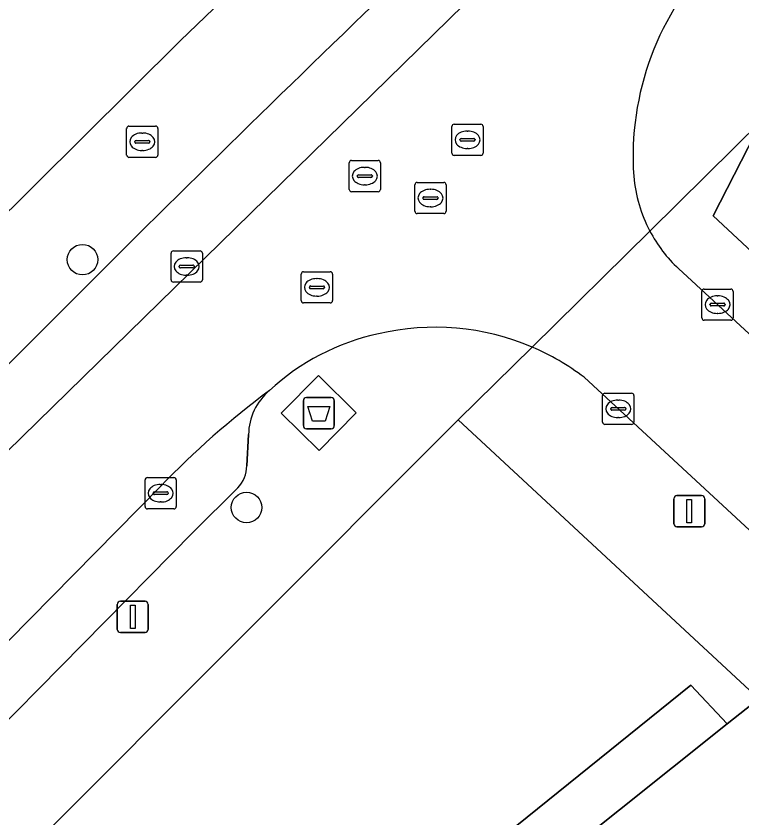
# Model space of a CAD drawing. Extents: x 159039 to 160102, y 381214 to 382524.
# Drawn here: x 159705.61 to 159728.85, y 381879.33 to 381905.02 of the extents above; entities that cross this region are included whole.
import ezdxf

# ---------------------------------------------------------------- set-up
doc = ezdxf.new("R2010")
doc.units = 0
for name, color, linetype in [('IMGEO_Afval_apart_plaats', 7, 'Continuous'), ('IMGEO_Boom', 7, 'Continuous'), ('IMGEO_Brandkraan', 7, 'Continuous'), ('IMGEO_Erf', 7, 'Continuous'), ('IMGEO_Groenvoorziening', 7, 'Continuous'), ('IMGEO_Haag', 7, 'Continuous'), ('IMGEO_Kolk', 7, 'Continuous'), ('IMGEO_Lichtmast', 7, 'Continuous'), ('IMGEO_Parkeervlak_open', 7, 'Continuous'), ('IMGEO_Rijbaan_lokaal_open', 7, 'Continuous'), ('IMGEO_Rioolput', 7, 'Continuous'), ('IMGEO_Voetpad_gesloten', 7, 'Continuous'), ('IMGEO_Voetpad_open', 7, 'Continuous')]:
    doc.layers.add(name, color=color, linetype=linetype)

msp = doc.modelspace()

# ---------------------------------------------------------------- linework, layer by layer
at = {"layer": 'IMGEO_Afval_apart_plaats'}
for p, q in [((159714.907, 381892.797), (159715.697, 381892.797)), ((159715.697, 381892.797), (159714.907, 381892.797)), ((159714.807, 381891.897), (159714.807, 381892.697)), ((159714.807, 381892.697), (159714.807, 381891.897)), ((159715.797, 381892.697), (159715.797, 381891.897)), ((159715.797, 381891.897), (159715.797, 381892.697)), ((159715.697, 381891.797), (159714.907, 381891.797)), ((159714.907, 381891.797), (159715.697, 381891.797))]:
    msp.add_line(p, q, dxfattribs=at)
msp.add_lwpolyline([(159714.95, 381892.511), (159715.654, 381892.511), (159715.505, 381892.041), (159715.099, 381892.041), (159714.95, 381892.511)], dxfattribs=at)
for centre, start, end in [((159714.907, 381892.697), 90, 180), ((159714.907, 381892.697), 90, 180), ((159715.697, 381892.697), 0, 90), ((159715.697, 381892.697), 360, 90), ((159714.907, 381891.897), 180, 270), ((159714.907, 381891.897), 180, 270), ((159715.697, 381891.897), 270, 0), ((159715.697, 381891.897), 270, 0)]:
    msp.add_arc(centre, 0.1, start, end, dxfattribs=at)
at = {"layer": 'IMGEO_Boom'}
for centre in [(159707.736, 381897.213), (159712.989, 381889.272)]:
    msp.add_circle(centre, 0.489, dxfattribs=at)
at = {"layer": 'IMGEO_Brandkraan'}
for p, q in [((159709.149, 381900.565), (159709.149, 381901.417)), ((159709.224, 381901.491), (159710.076, 381901.491)), ((159709.637, 381901.271), (159709.662, 381901.271)), ((159710.15, 381901.417), (159710.15, 381900.565)), ((159709.451, 381901.034), (159709.849, 381901.034)), ((159709.408, 381900.985), (159709.408, 381900.997)), ((159709.846, 381900.948), (159709.448, 381900.948)), ((159709.892, 381900.997), (159709.892, 381900.985)), ((159709.66, 381900.711), (159709.635, 381900.711)), ((159710.076, 381900.491), (159709.224, 381900.491))]:
    msp.add_line(p, q, dxfattribs=at)
for points in [[(159709.149, 381900.565), (159709.149, 381901.417)], [(159709.224, 381901.491), (159710.076, 381901.491)], [(159710.15, 381901.417), (159710.15, 381900.565)], [(159710.076, 381900.491), (159709.224, 381900.491)]]:
    msp.add_lwpolyline(points, dxfattribs=at)
for centre, radius, start, end in [((159709.226, 381901.415), 0.0765, 91.552, 178.448), ((159709.226, 381901.415), 0.0765, 91.552, 178.448), ((159710.074, 381901.415), 0.0765, 1.552, 88.448), ((159710.074, 381901.415), 0.0765, 1.552, 88.448), ((159709.448, 381900.994), 0.0403, 85.8775, 175.7526), ((159709.853, 381900.996), 0.0386, 1.7309, 96.639), ((159709.445, 381900.984), 0.0366, 178.938, 274.7102), ((159709.849, 381900.991), 0.043, 264.8664, 352.4533), ((159709.226, 381900.567), 0.0765, 181.552, 268.448), ((159709.226, 381900.567), 0.0765, 181.552, 268.448), ((159710.074, 381900.567), 0.0765, 271.552, 358.448), ((159710.074, 381900.567), 0.0765, 271.552, 358.448)]:
    msp.add_arc(centre, radius, start, end, dxfattribs=at)
for centre, major_axis, ratio, start_param, end_param in [((159709.636, 381900.991), (-0.387, 0.002), 0.722429, 4.712389, 7.853982), ((159709.661, 381900.991), (-0.39, 0.002), 0.717154, 1.570796, 4.712389)]:
    msp.add_ellipse(centre, major_axis=major_axis, ratio=ratio, start_param=start_param, end_param=end_param, dxfattribs=at)
at = {"layer": 'IMGEO_Erf'}
msp.add_lwpolyline([(159669.087, 381861.079), (159673.142, 381865.54), (159686.348, 381879.508), (159698.411, 381891.866), (159710.875, 381904.23), (159719.353, 381912.382)], dxfattribs=at)
at = {"layer": 'IMGEO_Groenvoorziening'}
for points in [[(159727.928, 381898.616), (159738.999, 381888.305), (159740.485, 381889.477), (159731.419, 381900.793), (159736.807, 381905.056), (159735.282, 381906.952), (159729.499, 381901.679)], [(159729.394, 381883.143), (159719.769, 381892.076), (159706.005, 381878.291), (159711.824, 381871.157), (159727.219, 381883.583), (159728.384, 381882.337)], [(159712.834, 381869.918), (159728.384, 381882.337), (159727.219, 381883.583), (159711.824, 381871.157)]]:
    msp.add_lwpolyline(points, close=True, dxfattribs=at)
at = {"layer": 'IMGEO_Haag'}
msp.add_lwpolyline([(159712.834, 381869.918), (159728.384, 381882.337), (159727.219, 381883.583), (159711.824, 381871.157)], close=True, dxfattribs=at)
at = {"layer": 'IMGEO_Kolk'}
for p, q in [((159710.572, 381896.568), (159710.572, 381897.42)), ((159710.647, 381897.494), (159711.499, 381897.494)), ((159711.573, 381897.42), (159711.573, 381896.568)), ((159711.06, 381897.274), (159711.085, 381897.274)), ((159710.831, 381896.988), (159710.831, 381897)), ((159711.269, 381896.951), (159710.871, 381896.951)), ((159710.874, 381897.037), (159711.272, 381897.037)), ((159711.315, 381897), (159711.315, 381896.988)), ((159711.083, 381896.714), (159711.058, 381896.714)), ((159711.499, 381896.494), (159710.647, 381896.494)), ((159727.571, 381895.346), (159727.571, 381896.198)), ((159727.646, 381896.272), (159728.498, 381896.272)), ((159728.572, 381896.198), (159728.572, 381895.346)), ((159728.059, 381896.052), (159728.084, 381896.052)), ((159727.83, 381895.766), (159727.83, 381895.778)), ((159728.268, 381895.729), (159727.87, 381895.729)), ((159727.873, 381895.815), (159728.271, 381895.815)), ((159728.314, 381895.778), (159728.314, 381895.766)), ((159728.082, 381895.492), (159728.057, 381895.492)), ((159728.498, 381895.272), (159727.646, 381895.272)), ((159724.392, 381892.007), (159724.392, 381892.859)), ((159724.467, 381892.933), (159725.319, 381892.933)), ((159725.393, 381892.859), (159725.393, 381892.007)), ((159724.88, 381892.713), (159724.905, 381892.713)), ((159724.651, 381892.427), (159724.651, 381892.439)), ((159725.089, 381892.39), (159724.691, 381892.39)), ((159724.694, 381892.476), (159725.092, 381892.476)), ((159725.135, 381892.439), (159725.135, 381892.427)), ((159724.903, 381892.153), (159724.878, 381892.153)), ((159725.319, 381891.933), (159724.467, 381891.933)), ((159709.813, 381890.229), (159710.665, 381890.229)), ((159709.738, 381889.303), (159709.738, 381890.155)), ((159710.226, 381890.009), (159710.251, 381890.009)), ((159710.739, 381890.155), (159710.739, 381889.303)), ((159709.997, 381889.723), (159709.997, 381889.735)), ((159710.04, 381889.772), (159710.438, 381889.772)), ((159710.481, 381889.735), (159710.481, 381889.723)), ((159710.435, 381889.686), (159710.037, 381889.686)), ((159710.249, 381889.449), (159710.224, 381889.449)), ((159710.665, 381889.229), (159709.813, 381889.229))]:
    msp.add_line(p, q, dxfattribs=at)
for points in [[(159710.572, 381896.568), (159710.572, 381897.42)], [(159710.647, 381897.494), (159711.499, 381897.494)], [(159711.573, 381897.42), (159711.573, 381896.568)], [(159711.499, 381896.494), (159710.647, 381896.494)], [(159727.571, 381895.346), (159727.571, 381896.198)], [(159727.646, 381896.272), (159728.498, 381896.272)], [(159728.572, 381896.198), (159728.572, 381895.346)], [(159728.498, 381895.272), (159727.646, 381895.272)], [(159724.392, 381892.007), (159724.392, 381892.859)], [(159724.467, 381892.933), (159725.319, 381892.933)], [(159725.393, 381892.859), (159725.393, 381892.007)], [(159725.319, 381891.933), (159724.467, 381891.933)], [(159709.813, 381890.229), (159710.665, 381890.229)], [(159709.738, 381889.303), (159709.738, 381890.155)], [(159710.739, 381890.155), (159710.739, 381889.303)], [(159710.665, 381889.229), (159709.813, 381889.229)]]:
    msp.add_lwpolyline(points, dxfattribs=at)
for centre, radius, start, end in [((159710.649, 381897.418), 0.0765, 91.552, 178.448), ((159710.649, 381897.418), 0.0765, 91.552, 178.448), ((159711.497, 381897.418), 0.0765, 1.552, 88.448), ((159711.497, 381897.418), 0.0765, 1.552, 88.448), ((159710.871, 381896.997), 0.0403, 85.8775, 175.7526), ((159710.868, 381896.987), 0.0366, 178.938, 274.7102), ((159711.272, 381896.994), 0.043, 264.8664, 352.4533), ((159711.276, 381896.999), 0.0386, 1.7309, 96.639), ((159710.649, 381896.57), 0.0765, 181.552, 268.448), ((159710.649, 381896.57), 0.0765, 181.552, 268.448), ((159711.497, 381896.57), 0.0765, 271.552, 358.448), ((159711.497, 381896.57), 0.0765, 271.552, 358.448), ((159727.648, 381896.196), 0.0765, 91.552, 178.448), ((159727.648, 381896.196), 0.0765, 91.552, 178.448), ((159728.496, 381896.196), 0.0765, 1.552, 88.448), ((159728.496, 381896.196), 0.0765, 1.552, 88.448), ((159727.87, 381895.775), 0.0403, 85.8775, 175.7526), ((159727.867, 381895.765), 0.0366, 178.938, 274.7102), ((159728.271, 381895.772), 0.043, 264.8664, 352.4533), ((159728.275, 381895.777), 0.0386, 1.7309, 96.639), ((159727.648, 381895.348), 0.0765, 181.552, 268.448), ((159727.648, 381895.348), 0.0765, 181.552, 268.448), ((159728.496, 381895.348), 0.0765, 271.552, 358.448), ((159728.496, 381895.348), 0.0765, 271.552, 358.448), ((159724.469, 381892.857), 0.0765, 91.552, 178.448), ((159724.469, 381892.857), 0.0765, 91.552, 178.448), ((159725.317, 381892.857), 0.0765, 1.552, 88.448), ((159725.317, 381892.857), 0.0765, 1.552, 88.448), ((159724.691, 381892.436), 0.0403, 85.8775, 175.7526), ((159724.688, 381892.426), 0.0366, 178.938, 274.7102), ((159725.092, 381892.433), 0.043, 264.8664, 352.4533), ((159725.096, 381892.438), 0.0386, 1.7309, 96.639), ((159724.469, 381892.009), 0.0765, 181.552, 268.448), ((159724.469, 381892.009), 0.0765, 181.552, 268.448), ((159725.317, 381892.009), 0.0765, 271.552, 358.448), ((159725.317, 381892.009), 0.0765, 271.552, 358.448), ((159709.815, 381890.153), 0.0765, 91.552, 178.448), ((159709.815, 381890.153), 0.0765, 91.552, 178.448), ((159710.663, 381890.153), 0.0765, 1.552, 88.448), ((159710.663, 381890.153), 0.0765, 1.552, 88.448), ((159710.037, 381889.732), 0.0403, 85.8775, 175.7526), ((159710.034, 381889.722), 0.0366, 178.938, 274.7102), ((159710.438, 381889.729), 0.043, 264.8664, 352.4533), ((159710.442, 381889.734), 0.0386, 1.7309, 96.639), ((159709.815, 381889.305), 0.0765, 181.552, 268.448), ((159709.815, 381889.305), 0.0765, 181.552, 268.448), ((159710.663, 381889.305), 0.0765, 271.552, 358.448), ((159710.663, 381889.305), 0.0765, 271.552, 358.448)]:
    msp.add_arc(centre, radius, start, end, dxfattribs=at)
for centre, major_axis, ratio, start_param, end_param in [((159711.059, 381896.994), (-0.387, 0.002), 0.722429, 4.712389, 7.853982), ((159711.084, 381896.994), (-0.39, 0.002), 0.717154, 1.570796, 4.712389), ((159728.058, 381895.772), (-0.387, 0.002), 0.722429, 4.712389, 7.853982), ((159728.083, 381895.772), (-0.39, 0.002), 0.717154, 1.570796, 4.712389), ((159724.879, 381892.433), (-0.387, 0.002), 0.722429, 4.712389, 7.853982), ((159724.904, 381892.433), (-0.39, 0.002), 0.717154, 1.570796, 4.712389), ((159710.225, 381889.729), (-0.387, 0.002), 0.722429, 4.712389, 7.853982), ((159710.25, 381889.729), (-0.39, 0.002), 0.717154, 1.570796, 4.712389)]:
    msp.add_ellipse(centre, major_axis=major_axis, ratio=ratio, start_param=start_param, end_param=end_param, dxfattribs=at)
at = {"layer": 'IMGEO_Lichtmast'}
for p, q in [((159726.672, 381888.752), (159726.672, 381889.552)), ((159726.672, 381889.552), (159726.672, 381888.752)), ((159726.772, 381889.652), (159727.562, 381889.652)), ((159727.562, 381889.652), (159726.772, 381889.652)), ((159727.662, 381889.552), (159727.662, 381888.752)), ((159727.662, 381888.752), (159727.662, 381889.552)), ((159727.562, 381888.652), (159726.772, 381888.652)), ((159726.772, 381888.652), (159727.562, 381888.652)), ((159708.848, 381885.368), (159708.848, 381886.168)), ((159708.848, 381886.168), (159708.848, 381885.368)), ((159708.948, 381886.268), (159709.738, 381886.268)), ((159709.738, 381886.268), (159708.948, 381886.268)), ((159709.838, 381886.168), (159709.838, 381885.368)), ((159709.838, 381885.368), (159709.838, 381886.168)), ((159709.738, 381885.268), (159708.948, 381885.268)), ((159708.948, 381885.268), (159709.738, 381885.268))]:
    msp.add_line(p, q, dxfattribs=at)
for points in [[(159727.092, 381889.527), (159727.242, 381889.527), (159727.242, 381888.777), (159727.092, 381888.777), (159727.092, 381889.527)], [(159709.268, 381886.143), (159709.418, 381886.143), (159709.418, 381885.393), (159709.268, 381885.393), (159709.268, 381886.143)]]:
    msp.add_lwpolyline(points, dxfattribs=at)
for centre, start, end in [((159726.772, 381889.552), 90, 180), ((159726.772, 381889.552), 90, 180), ((159727.562, 381889.552), 0, 90), ((159727.562, 381889.552), 360, 90), ((159726.772, 381888.752), 180, 270), ((159726.772, 381888.752), 180, 270), ((159727.562, 381888.752), 270, 0), ((159727.562, 381888.752), 270, 0), ((159708.948, 381886.168), 90, 180), ((159708.948, 381886.168), 90, 180), ((159709.738, 381886.168), 0, 90), ((159709.738, 381886.168), 360, 90), ((159708.948, 381885.368), 180, 270), ((159708.948, 381885.368), 180, 270), ((159709.738, 381885.368), 270, 0), ((159709.738, 381885.368), 270, 0)]:
    msp.add_arc(centre, 0.1, start, end, dxfattribs=at)
at = {"layer": 'IMGEO_Parkeervlak_open'}
for points in [[(159704.334, 381890.107), (159721.416, 381906.835), (159734.748, 381919.266), (159734.581, 381919.43)], [(159709.782, 381898.284), (159695.937, 381884.457), (159681.646, 381869.517), (159676.013, 381863.527)], [(159712.997, 381890.611), (159713.053, 381891.606)], [(159710.23, 381889.95), (159695.645, 381875.129), (159681.996, 381860.747), (159670.932, 381848.62), (159668.847, 381846.275)], [(159697.132, 381874.129), (159711.279, 381888.487), (159712.706, 381889.901)]]:
    msp.add_lwpolyline(points, dxfattribs=at)
for centre, radius, start, end in [((160268.192, 381333.437), 794.276, 132.527832, 134.671689), ((159730.743, 381870.139), 28.517, 126.6443, 135.9965), ((159714.937, 381891.58), 1.884, 130.1582, 179.2017), ((159711.936, 381890.631), 1.061, 316.5214, 358.9051)]:
    msp.add_arc(centre, radius, start, end, dxfattribs=at)
at = {"layer": 'IMGEO_Rijbaan_lokaal_open'}
for points in [[(159730.867, 381909.969), (159737.651, 381916.094), (159734.748, 381919.266), (159721.416, 381906.835), (159704.334, 381890.107)], [(159725.903, 381898.13), (159722.136, 381894.413)], [(159722.136, 381894.413), (159725.903, 381898.13)], [(159741.358, 381883.482), (159740.163, 381884.586), (159739.907, 381884.824), (159739.573, 381885.132), (159739.239, 381885.441), (159738.817, 381885.832), (159726.824, 381896.926)], [(159723.801, 381893.444), (159745.268, 381873.571)], [(159668.673, 381846.071), (159668.847, 381846.275), (159670.932, 381848.62), (159681.996, 381860.747), (159695.645, 381875.129), (159710.23, 381889.95)]]:
    msp.add_lwpolyline(points, dxfattribs=at)
for centre, radius, start, end in [((159734.563, 381900.518), 9.197, 135.1668, 183.9559), ((159729.935, 381900.267), 4.563, 184.8231, 207.9206), ((159729.914, 381900.244), 4.534, 207.7901, 227.0382), ((159719.03, 381887.15), 7.899, 66.849, 103.308), ((159718.798, 381887.53), 7.477, 102.2484, 132.7573), ((159718.993, 381887.098), 7.961, 52.8521, 66.7506), ((159730.743, 381870.139), 28.517, 126.6443, 135.9965)]:
    msp.add_arc(centre, radius, start, end, dxfattribs=at)
at = {"layer": 'IMGEO_Rioolput'}
for p, q in [((159719.639, 381901.554), (159720.491, 381901.554)), ((159719.564, 381900.628), (159719.564, 381901.48)), ((159720.052, 381901.334), (159720.077, 381901.334)), ((159720.565, 381901.48), (159720.565, 381900.628)), ((159719.823, 381901.048), (159719.823, 381901.06)), ((159720.261, 381901.011), (159719.863, 381901.011)), ((159719.866, 381901.097), (159720.264, 381901.097)), ((159720.307, 381901.06), (159720.307, 381901.048)), ((159720.075, 381900.774), (159720.05, 381900.774)), ((159720.491, 381900.554), (159719.639, 381900.554)), ((159716.275, 381899.465), (159716.275, 381900.317)), ((159716.35, 381900.391), (159717.202, 381900.391)), ((159717.276, 381900.317), (159717.276, 381899.465)), ((159716.763, 381900.171), (159716.788, 381900.171)), ((159716.534, 381899.885), (159716.534, 381899.897)), ((159716.972, 381899.848), (159716.574, 381899.848)), ((159716.577, 381899.934), (159716.975, 381899.934)), ((159717.018, 381899.897), (159717.018, 381899.885)), ((159716.786, 381899.611), (159716.761, 381899.611)), ((159718.378, 381898.762), (159718.378, 381899.614)), ((159718.453, 381899.688), (159719.305, 381899.688)), ((159718.866, 381899.468), (159718.891, 381899.468)), ((159719.379, 381899.614), (159719.379, 381898.762)), ((159717.202, 381899.391), (159716.35, 381899.391)), ((159718.68, 381899.231), (159719.078, 381899.231)), ((159718.637, 381899.182), (159718.637, 381899.194)), ((159719.075, 381899.145), (159718.677, 381899.145)), ((159719.121, 381899.194), (159719.121, 381899.182)), ((159718.889, 381898.908), (159718.864, 381898.908)), ((159719.305, 381898.688), (159718.453, 381898.688)), ((159714.741, 381895.9), (159714.741, 381896.752)), ((159714.816, 381896.826), (159715.668, 381896.826)), ((159715.742, 381896.752), (159715.742, 381895.9)), ((159715.229, 381896.606), (159715.254, 381896.606)), ((159715, 381896.32), (159715, 381896.332)), ((159715.438, 381896.283), (159715.04, 381896.283)), ((159715.043, 381896.369), (159715.441, 381896.369)), ((159715.484, 381896.332), (159715.484, 381896.32)), ((159715.252, 381896.046), (159715.227, 381896.046)), ((159715.668, 381895.826), (159714.816, 381895.826))]:
    msp.add_line(p, q, dxfattribs=at)
for points in [[(159719.639, 381901.554), (159720.491, 381901.554)], [(159719.564, 381900.628), (159719.564, 381901.48)], [(159720.565, 381901.48), (159720.565, 381900.628)], [(159720.491, 381900.554), (159719.639, 381900.554)], [(159716.275, 381899.465), (159716.275, 381900.317)], [(159716.35, 381900.391), (159717.202, 381900.391)], [(159717.276, 381900.317), (159717.276, 381899.465)], [(159718.378, 381898.762), (159718.378, 381899.614)], [(159718.453, 381899.688), (159719.305, 381899.688)], [(159719.379, 381899.614), (159719.379, 381898.762)], [(159717.202, 381899.391), (159716.35, 381899.391)], [(159719.305, 381898.688), (159718.453, 381898.688)], [(159714.741, 381895.9), (159714.741, 381896.752)], [(159714.816, 381896.826), (159715.668, 381896.826)], [(159715.742, 381896.752), (159715.742, 381895.9)], [(159715.668, 381895.826), (159714.816, 381895.826)]]:
    msp.add_lwpolyline(points, dxfattribs=at)
for centre, radius, start, end in [((159719.641, 381901.478), 0.0765, 91.552, 178.448), ((159719.641, 381901.478), 0.0765, 91.552, 178.448), ((159720.489, 381901.478), 0.0765, 1.552, 88.448), ((159720.489, 381901.478), 0.0765, 1.552, 88.448), ((159719.863, 381901.057), 0.0403, 85.8775, 175.7526), ((159719.86, 381901.047), 0.0366, 178.938, 274.7102), ((159720.264, 381901.054), 0.043, 264.8664, 352.4533), ((159720.268, 381901.059), 0.0386, 1.7309, 96.639), ((159719.641, 381900.63), 0.0765, 181.552, 268.448), ((159719.641, 381900.63), 0.0765, 181.552, 268.448), ((159720.489, 381900.63), 0.0765, 271.552, 358.448), ((159720.489, 381900.63), 0.0765, 271.552, 358.448), ((159716.352, 381900.315), 0.0765, 91.552, 178.448), ((159716.352, 381900.315), 0.0765, 91.552, 178.448), ((159717.2, 381900.315), 0.0765, 1.552, 88.448), ((159717.2, 381900.315), 0.0765, 1.552, 88.448), ((159716.574, 381899.894), 0.0403, 85.8775, 175.7526), ((159716.571, 381899.884), 0.0366, 178.938, 274.7102), ((159716.975, 381899.891), 0.043, 264.8664, 352.4533), ((159716.979, 381899.896), 0.0386, 1.7309, 96.639), ((159718.455, 381899.612), 0.0765, 91.552, 178.448), ((159718.455, 381899.612), 0.0765, 91.552, 178.448), ((159719.303, 381899.612), 0.0765, 1.552, 88.448), ((159719.303, 381899.612), 0.0765, 1.552, 88.448), ((159716.352, 381899.467), 0.0765, 181.552, 268.448), ((159716.352, 381899.467), 0.0765, 181.552, 268.448), ((159717.2, 381899.467), 0.0765, 271.552, 358.448), ((159717.2, 381899.467), 0.0765, 271.552, 358.448), ((159718.677, 381899.191), 0.0403, 85.8775, 175.7526), ((159719.082, 381899.193), 0.0386, 1.7309, 96.639), ((159718.674, 381899.181), 0.0366, 178.938, 274.7102), ((159719.078, 381899.188), 0.043, 264.8664, 352.4533), ((159718.455, 381898.764), 0.0765, 181.552, 268.448), ((159718.455, 381898.764), 0.0765, 181.552, 268.448), ((159719.303, 381898.764), 0.0765, 271.552, 358.448), ((159719.303, 381898.764), 0.0765, 271.552, 358.448), ((159714.818, 381896.75), 0.0765, 91.552, 178.448), ((159714.818, 381896.75), 0.0765, 91.552, 178.448), ((159715.666, 381896.75), 0.0765, 1.552, 88.448), ((159715.666, 381896.75), 0.0765, 1.552, 88.448), ((159715.04, 381896.329), 0.0403, 85.8775, 175.7526), ((159715.037, 381896.319), 0.0366, 178.938, 274.7102), ((159715.441, 381896.326), 0.043, 264.8664, 352.4533), ((159715.445, 381896.331), 0.0386, 1.7309, 96.639), ((159714.818, 381895.902), 0.0765, 181.552, 268.448), ((159714.818, 381895.902), 0.0765, 181.552, 268.448), ((159715.666, 381895.902), 0.0765, 271.552, 358.448), ((159715.666, 381895.902), 0.0765, 271.552, 358.448)]:
    msp.add_arc(centre, radius, start, end, dxfattribs=at)
for centre, major_axis, ratio, start_param, end_param in [((159720.051, 381901.054), (-0.387, 0.002), 0.722429, 4.712389, 7.853982), ((159720.076, 381901.054), (-0.39, 0.002), 0.717154, 1.570796, 4.712389), ((159716.762, 381899.891), (-0.387, 0.002), 0.722429, 4.712389, 7.853982), ((159716.787, 381899.891), (-0.39, 0.002), 0.717154, 1.570796, 4.712389), ((159718.865, 381899.188), (-0.387, 0.002), 0.722429, 4.712389, 7.853982), ((159718.89, 381899.188), (-0.39, 0.002), 0.717154, 1.570796, 4.712389), ((159715.228, 381896.326), (-0.387, 0.002), 0.722429, 4.712389, 7.853982), ((159715.253, 381896.326), (-0.39, 0.002), 0.717154, 1.570796, 4.712389)]:
    msp.add_ellipse(centre, major_axis=major_axis, ratio=ratio, start_param=start_param, end_param=end_param, dxfattribs=at)
at = {"layer": 'IMGEO_Voetpad_gesloten'}
msp.add_lwpolyline([(159716.502, 381892.304), (159715.291, 381893.497), (159714.102, 381892.29), (159715.313, 381891.097)], close=True, dxfattribs=at)
at = {"layer": 'IMGEO_Voetpad_open'}
for points in [[(159725.903, 381898.13), (159729.499, 381901.679), (159735.282, 381906.952), (159738.616, 381909.996), (159748.937, 381919.256), (159752.289, 381922.249), (159762.532, 381931.539), (159765.876, 381934.557), (159779.75, 381947.105), (159781.515, 381948.718), (159790.978, 381957.239)], [(159736.218, 381927.963), (159733.97, 381925.903), (159724.085, 381916.847), (159719.353, 381912.382), (159710.875, 381904.23), (159698.411, 381891.866), (159686.348, 381879.508), (159673.142, 381865.54), (159669.087, 381861.079)], [(159726.824, 381896.926), (159738.817, 381885.832), (159743.32, 381889.426), (159742.264, 381890.796), (159742.226, 381890.845), (159741.452, 381890.263), (159733.825, 381899.74), (159734.563, 381900.311), (159734.795, 381900.492), (159735.226, 381899.94), (159749.539, 381911.367)], [(159736.807, 381905.056), (159731.419, 381900.793), (159740.485, 381889.477), (159738.999, 381888.305), (159727.928, 381898.616)], [(159727.928, 381898.616), (159729.499, 381901.679), (159725.903, 381898.13)], [(159676.013, 381863.527), (159681.646, 381869.517), (159695.937, 381884.457), (159709.782, 381898.284)], [(159668.563, 381838.196), (159671.035, 381840.872), (159677.56, 381848.213), (159680.679, 381851.58), (159690.142, 381861.769), (159693.246, 381865.049), (159702.847, 381875.088), (159706.005, 381878.291), (159719.769, 381892.076), (159722.136, 381894.413)], [(159722.136, 381894.413), (159719.769, 381892.076), (159729.394, 381883.143), (159728.384, 381882.337), (159712.834, 381869.918), (159711.824, 381871.157), (159706.005, 381878.291), (159702.847, 381875.088), (159708.224, 381868.411), (159709.268, 381867.114), (159698.555, 381858.536), (159697.478, 381859.857), (159693.246, 381865.049), (159690.142, 381861.769), (159693.903, 381857.065)], [(159745.268, 381873.571), (159723.801, 381893.444)], [(159713.053, 381891.606), (159712.997, 381890.611)], [(159712.706, 381889.901), (159711.279, 381888.487), (159697.132, 381874.129)]]:
    msp.add_lwpolyline(points, dxfattribs=at)
msp.add_lwpolyline([(159714.102, 381892.29), (159715.291, 381893.497), (159716.502, 381892.304), (159715.313, 381891.097)], close=True, dxfattribs=at)
for centre, radius, start, end in [((160268.192, 381333.437), 794.276, 132.527832, 134.671689), ((159734.563, 381900.518), 9.197, 135.1668, 183.9559), ((159729.935, 381900.267), 4.563, 184.8231, 207.9206), ((159729.914, 381900.244), 4.534, 207.7901, 227.0382), ((159719.03, 381887.15), 7.899, 66.849, 103.308), ((159718.798, 381887.53), 7.477, 102.2484, 132.7573), ((159718.993, 381887.098), 7.961, 52.8521, 66.7506), ((159714.937, 381891.58), 1.884, 130.1582, 179.2017), ((159711.936, 381890.631), 1.061, 316.5214, 358.9051)]:
    msp.add_arc(centre, radius, start, end, dxfattribs=at)

doc.saveas('drawing.dxf')
